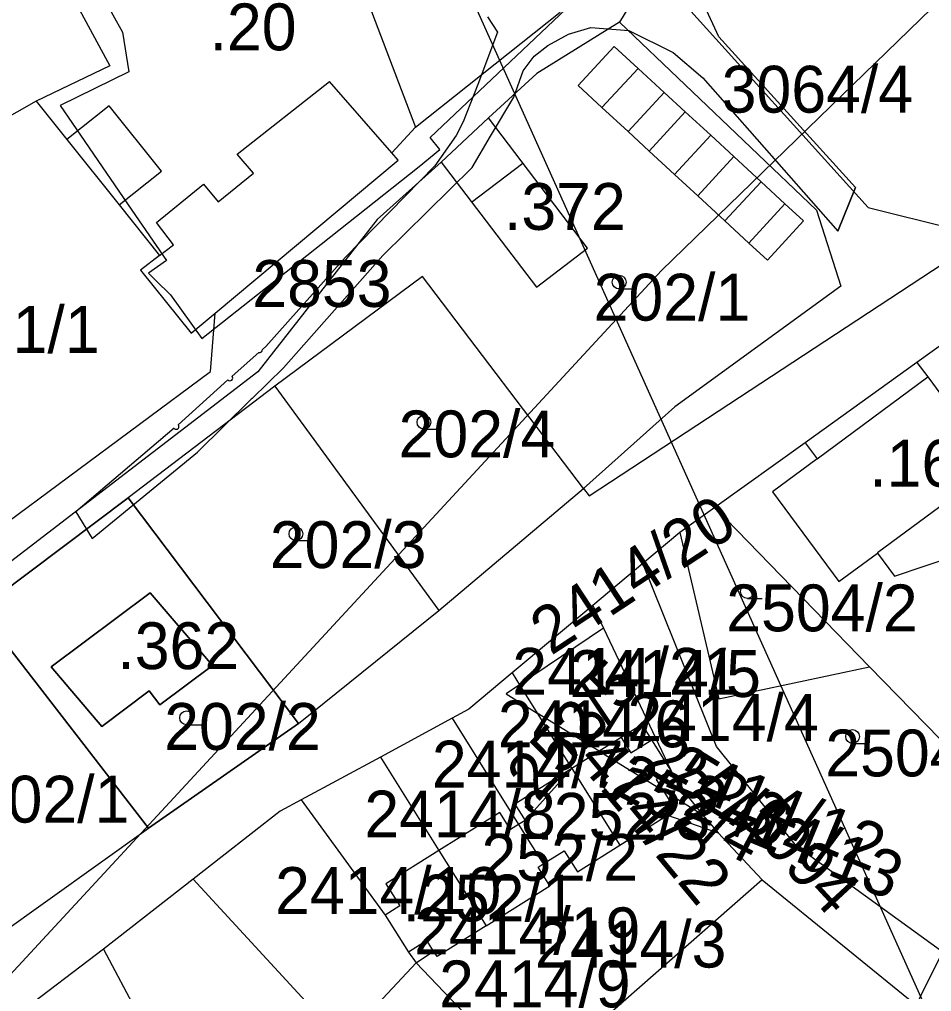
# Model space of a CAD drawing. Extents: x -564810 to -550519, y -1045831 to -1034011.
# Drawn here: x -552716.3 to -552616.9, y -1036509.9 to -1036404 of the extents above; entities that cross this region are included whole.
import ezdxf

# ---------------------------------------------------------------- set-up
doc = ezdxf.new("R2010")
doc.units = 0
for name, color, linetype in [('KN stav', 7, 'Continuous'), ('Obvod KPU', 7, 'Continuous'), ('Parcelní čísla', 7, 'Continuous'), ('STG', 7, 'Continuous'), ('Vrstva 14', 7, 'Continuous'), ('Vrstva 22', 7, 'Continuous'), ('Vrstva 33', 7, 'Continuous'), ('Vrstva 39', 7, 'Continuous'), ('Vrstva 4', 7, 'Continuous'), ('zamokř ploch', 7, 'Continuous')]:
    doc.layers.add(name, color=color, linetype=linetype)

msp = doc.modelspace()

# ---------------------------------------------------------------- linework, layer by layer
at = {"layer": 'KN stav'}
for p, q in [((-552680.3, -1036396.89), (-552673.09, -1036415.75)), ((-552712.01, -1036398.74), (-552706.4, -1036409.09)), ((-552647.3, -1036398.44), (-552650.89, -1036404.3)), ((-552647.3, -1036398.44), (-552623.78, -1036424.51)), ((-552673.09, -1036415.75), (-552657.33, -1036403.24)), ((-552650.89, -1036404.3), (-552659.89, -1036409.91)), ((-552650.89, -1036404.3), (-552629.41, -1036424.78)), ((-552706.4, -1036409.09), (-552714.44, -1036412.91)), ((-552659.89, -1036409.91), (-552665.17, -1036414.74)), ((-552714.44, -1036412.91), (-552757.2, -1036437.07)), ((-552714.44, -1036412.91), (-552711.09, -1036417.1)), ((-552665.17, -1036414.74), (-552670.31, -1036419.55)), ((-552654.36, -1036428.93), (-552665.17, -1036414.74)), ((-552675.7, -1036418.53), (-552673.09, -1036415.75)), ((-552711.09, -1036417.1), (-552705.4, -1036424.21)), ((-552674.98, -1036419.36), (-552675.7, -1036418.53)), ((-552694.93, -1036436.02), (-552674.98, -1036419.36)), ((-552670.31, -1036419.55), (-552677.29, -1036425.82)), ((-552670.31, -1036419.55), (-552659.93, -1036433.17)), ((-552705.4, -1036424.21), (-552700.99, -1036429.72)), ((-552629.41, -1036424.78), (-552626.78, -1036433.06)), ((-552623.78, -1036424.51), (-552611.15, -1036427.67)), ((-552677.29, -1036425.82), (-552690.3, -1036442.39)), ((-552654.19, -1036455.9), (-552611.15, -1036427.67)), ((-552659.93, -1036433.17), (-552654.36, -1036428.93)), ((-552700.99, -1036429.72), (-552703.06, -1036431.32)), ((-552703.06, -1036431.32), (-552697.54, -1036438.2)), ((-552672.36, -1036432), (-552688.43, -1036443.95)), ((-552654.79, -1036455.11), (-552672.36, -1036432)), ((-552626.78, -1036433.06), (-552644.86, -1036446.22)), ((-552697.54, -1036438.2), (-552694.93, -1036436.02)), ((-552695.45, -1036442.36), (-552694.93, -1036436.02)), ((-552615.13, -1036438.98), (-552618.47, -1036441.38)), ((-552618.47, -1036441.38), (-552630.66, -1036450.13)), ((-552690.3, -1036442.39), (-552721.89, -1036466.66)), ((-552718.75, -1036459.63), (-552695.45, -1036442.36)), ((-552688.43, -1036443.95), (-552704.43, -1036456.11)), ((-552688.43, -1036443.95), (-552670.55, -1036468.38)), ((-552644.86, -1036446.22), (-552654.79, -1036455.11)), ((-552630.66, -1036450.13), (-552640.49, -1036457.19)), ((-552630.66, -1036450.13), (-552629.36, -1036451.88)), ((-552629.36, -1036451.88), (-552634.2, -1036455.46)), ((-552670.55, -1036468.38), (-552654.79, -1036455.11)), ((-552654.79, -1036455.11), (-552654.19, -1036455.9)), ((-552634.2, -1036455.46), (-552626.97, -1036465.23)), ((-552704.43, -1036456.11), (-552720.62, -1036468.3)), ((-552720.62, -1036468.3), (-552704.43, -1036456.11)), ((-552704.43, -1036456.11), (-552685.85, -1036480.69)), ((-552685.85, -1036480.69), (-552704.43, -1036456.11)), ((-552640.49, -1036457.19), (-552644.3, -1036459.89)), ((-552640.49, -1036457.19), (-552623.64, -1036474.52)), ((-552644.3, -1036459.89), (-552648.35, -1036463.28)), ((-552644.3, -1036459.89), (-552640.04, -1036478.01)), ((-552620.91, -1036464.65), (-552608.12, -1036460.32)), ((-552626.97, -1036465.23), (-552622.78, -1036462.13)), ((-552622.78, -1036462.13), (-552620.91, -1036464.65)), ((-552648.35, -1036463.28), (-552653.8, -1036467.83)), ((-552640.31, -1036483.21), (-552648.35, -1036463.28)), ((-552702.03, -1036466.48), (-552712.81, -1036474.53)), ((-552712.81, -1036474.53), (-552702.03, -1036466.48)), ((-552695.24, -1036474.4), (-552702.03, -1036466.48)), ((-552702.03, -1036466.48), (-552695.24, -1036474.4)), ((-552720.62, -1036468.3), (-552702.21, -1036492.11)), ((-552702.21, -1036492.11), (-552720.62, -1036468.3)), ((-552685.85, -1036480.69), (-552670.55, -1036468.38)), ((-552653.8, -1036467.83), (-552662.58, -1036475.19)), ((-552653.8, -1036467.83), (-552652.62, -1036470.32)), ((-552652.62, -1036470.32), (-552661.78, -1036476.47)), ((-552652.62, -1036470.32), (-552645.28, -1036485.79)), ((-552712.81, -1036474.53), (-552707.3, -1036481.02)), ((-552707.3, -1036481.02), (-552712.81, -1036474.53)), ((-552700.97, -1036478.68), (-552695.24, -1036474.4)), ((-552695.24, -1036474.4), (-552700.97, -1036478.68)), ((-552640.04, -1036478.01), (-552623.64, -1036474.52)), ((-552623.64, -1036474.52), (-552610.41, -1036488.12)), ((-552662.58, -1036475.19), (-552667.31, -1036479.15)), ((-552662.58, -1036475.19), (-552661.78, -1036476.47)), ((-552661.78, -1036476.47), (-552663.24, -1036477.47)), ((-552661.78, -1036476.47), (-552659.85, -1036479.56)), ((-552707.3, -1036481.02), (-552702.12, -1036477.14)), ((-552702.12, -1036477.14), (-552707.3, -1036481.02)), ((-552702.12, -1036477.14), (-552700.97, -1036478.68)), ((-552700.97, -1036478.68), (-552702.12, -1036477.14)), ((-552663.24, -1036477.47), (-552659.85, -1036479.56)), ((-552667.31, -1036479.15), (-552669.12, -1036480.13)), ((-552669.12, -1036480.13), (-552676.93, -1036484.35)), ((-552669.12, -1036480.13), (-552661.87, -1036491.7)), ((-552659.85, -1036479.56), (-552656.07, -1036485.59)), ((-552653.09, -1036483.72), (-552659.85, -1036479.56)), ((-552702.21, -1036492.11), (-552685.85, -1036480.69)), ((-552685.85, -1036480.69), (-552702.21, -1036492.11)), ((-552648.42, -1036480.79), (-552650.7, -1036482.22)), ((-552647.36, -1036482.48), (-552648.42, -1036480.79)), ((-552650.7, -1036482.22), (-552653.09, -1036483.72)), ((-552650.7, -1036482.22), (-552649.65, -1036483.91)), ((-552649.65, -1036483.91), (-552647.36, -1036482.48)), ((-552645.28, -1036485.79), (-552647.36, -1036482.48)), ((-552631.59, -1036494.06), (-552640.31, -1036483.21)), ((-552676.93, -1036484.35), (-552685.58, -1036489.03)), ((-552676.93, -1036484.35), (-552670.55, -1036494.54)), ((-552653.09, -1036483.72), (-552656.07, -1036485.59)), ((-552653.09, -1036483.72), (-552646.12, -1036488)), ((-552656.07, -1036485.59), (-552662.28, -1036489.48)), ((-552656.07, -1036485.59), (-552661.16, -1036491.26)), ((-552656.07, -1036485.59), (-552650.83, -1036493.95)), ((-552645.28, -1036485.79), (-552646.88, -1036486.79)), ((-552645.28, -1036485.79), (-552644.61, -1036487.21)), ((-552646.88, -1036486.79), (-552646.12, -1036488)), ((-552644.61, -1036487.21), (-552641.79, -1036490.67)), ((-552646.12, -1036488), (-552644.77, -1036490.15)), ((-552641.79, -1036490.67), (-552646.12, -1036488)), ((-552685.58, -1036489.03), (-552687.84, -1036490.25)), ((-552685.58, -1036489.03), (-552676.41, -1036501.56)), ((-552662.28, -1036489.48), (-552661.16, -1036491.26)), ((-552687.84, -1036490.25), (-552697.33, -1036497.64)), ((-552663.93, -1036490.39), (-552670.55, -1036494.54)), ((-552662.76, -1036492.26), (-552663.93, -1036490.39)), ((-552650.83, -1036493.95), (-552645.64, -1036490.7)), ((-552644.77, -1036490.15), (-552645.64, -1036490.7)), ((-552645.64, -1036490.7), (-552640.14, -1036492.6)), ((-552641.79, -1036490.67), (-552640.14, -1036492.6)), ((-552661.87, -1036491.7), (-552662.76, -1036492.26)), ((-552661.16, -1036491.26), (-552661.87, -1036491.7)), ((-552661.87, -1036491.7), (-552659.18, -1036495.98)), ((-552719.38, -1036504.36), (-552702.21, -1036492.11)), ((-552640.14, -1036492.6), (-552635.34, -1036497.73)), ((-552655.46, -1036496.85), (-552650.83, -1036493.95)), ((-552670.55, -1036494.54), (-552676.33, -1036498.16)), ((-552670.55, -1036494.54), (-552665.42, -1036502.73)), ((-552659.18, -1036495.98), (-552656.9, -1036494.55)), ((-552656.9, -1036494.55), (-552655.46, -1036496.85)), ((-552610.62, -1036509.28), (-552631.59, -1036494.06)), ((-552659.74, -1036496.33), (-552659.18, -1036495.98)), ((-552658.46, -1036498.37), (-552659.74, -1036496.33)), ((-552697.33, -1036497.64), (-552707.12, -1036505.26)), ((-552697.33, -1036497.64), (-552681.05, -1036515.32)), ((-552676.33, -1036498.16), (-552674.83, -1036500.57)), ((-552635.34, -1036497.73), (-552667.5, -1036525.91)), ((-552635.34, -1036497.73), (-552617.83, -1036511.94)), ((-552665.42, -1036502.73), (-552658.46, -1036498.37)), ((-552674.83, -1036500.57), (-552676.41, -1036501.56)), ((-552676.41, -1036501.56), (-552673.88, -1036505.59)), ((-552665.42, -1036502.73), (-552670.76, -1036506.08)), ((-552671.86, -1036504.33), (-552673.88, -1036505.59)), ((-552671.13, -1036505.49), (-552671.86, -1036504.33)), ((-552707.12, -1036505.26), (-552726.11, -1036519.72)), ((-552707.12, -1036505.26), (-552703.09, -1036512.84)), ((-552673.88, -1036505.59), (-552673.05, -1036506.75)), ((-552673.05, -1036506.75), (-552671.13, -1036505.49)), ((-552670.76, -1036506.08), (-552671.13, -1036505.49)), ((-552673.05, -1036506.75), (-552680.48, -1036514.7)), ((-552673.05, -1036506.75), (-552664.86, -1036515.28))]:
    msp.add_line(p, q, dxfattribs=at)
at = {"layer": 'Obvod KPU'}
for p, q in [((-552713.39, -1036390.54), (-552705.02, -1036405.4)), ((-552671.5, -1036416.87), (-552649.81, -1036396.32)), ((-552705.02, -1036405.4), (-552704.34, -1036409.71)), ((-552704.34, -1036409.71), (-552711.81, -1036413.38)), ((-552711.81, -1036413.38), (-552709.12, -1036417.31)), ((-552709.12, -1036417.31), (-552704.01, -1036424.78)), ((-552670.47, -1036418.18), (-552671.5, -1036416.87)), ((-552672.72, -1036420.04), (-552670.47, -1036418.18)), ((-552683.38, -1036428.48), (-552672.72, -1036420.04)), ((-552704.01, -1036424.78), (-552700.24, -1036430.29)), ((-552696.39, -1036438.78), (-552683.38, -1036428.48)), ((-552700.24, -1036430.29), (-552702.21, -1036431.64)), ((-552702.21, -1036431.64), (-552701.4, -1036432.44)), ((-552701.4, -1036432.44), (-552699.81, -1036434.01)), ((-552699.81, -1036434.01), (-552696.39, -1036438.78))]:
    msp.add_line(p, q, dxfattribs=at)
at = {"layer": 'STG'}
msp.add_lwpolyline([(-553913.89, -1037214.19), (-553796.31, -1037140.69), (-553706.3, -1037067.18), (-553629.14, -1036991.84), (-553566.68, -1036914.66), (-553476.66, -1036833.81), (-553318.67, -1036752.96), (-553234.16, -1036692.32), (-553142.31, -1036650.05), (-553048.61, -1036626.16), (-552953.09, -1036624.32), (-552903.48, -1036624.32), (-552861.23, -1036602.27), (-552798.77, -1036576.55), (-552738.15, -1036530.61), (-552646.29, -1036431.38), (-552581.99, -1036368.9), (-552545.25, -1036306.42), (-552506.67, -1036223.73), (-552482.79, -1036161.25), (-552440.54, -1036117.15)], dxfattribs=at)
at = {"layer": 'Vrstva 14'}
msp.add_lwpolyline([(-551754.89, -1038428.38), (-553519.59, -1034507.17), (-553502.09, -1034572.44)], dxfattribs=at)
at = {"layer": 'Vrstva 33'}
msp.add_lwpolyline([(-552896.64, -1036832.02), (-552870.12, -1036811.16), (-552837.42, -1036779.18), (-552809.09, -1036744.29), (-552783.66, -1036724.66), (-552767.68, -1036700.67), (-552758.23, -1036681.34), (-552737.16, -1036648.63), (-552719, -1036601.38), (-552705.2, -1036538.15), (-552687.76, -1036536.69), (-552655.06, -1036539.6), (-552633.27, -1036541.05), (-552585.32, -1036444.38), (-552563.52, -1036392.48), (-552511.94, -1036348.14), (-552488.69, -1036314.71), (-552549.72, -1036441.91)], dxfattribs=at)
at = {"layer": 'Vrstva 39'}
for p, q in [((-552640.06, -1036405.91), (-552641.61, -1036402.53)), ((-552665.25, -1036403.74), (-552664.18, -1036405.41)), ((-552656.45, -1036405.61), (-552654.02, -1036404.89)), ((-552654.02, -1036404.89), (-552649.86, -1036405.24)), ((-552664.18, -1036405.41), (-552666.33, -1036411.1)), ((-552658.68, -1036406.85), (-552656.45, -1036405.61)), ((-552649.86, -1036405.24), (-552645.04, -1036407.61)), ((-552625.15, -1036422.33), (-552640.06, -1036405.91)), ((-552660.19, -1036408.03), (-552658.68, -1036406.85)), ((-552661.38, -1036409.63), (-552660.19, -1036408.03)), ((-552645.04, -1036407.61), (-552641.79, -1036410.38)), ((-552662.39, -1036412.49), (-552661.38, -1036409.63)), ((-552641.79, -1036410.38), (-552627.1, -1036427.08)), ((-552666.33, -1036411.1), (-552667.9, -1036415.16)), ((-552664.93, -1036416.74), (-552662.39, -1036412.49)), ((-552667.9, -1036415.16), (-552668.67, -1036416.66)), ((-552668.67, -1036416.66), (-552671.01, -1036419.96)), ((-552666.92, -1036420.14), (-552664.93, -1036416.74)), ((-552671.01, -1036419.96), (-552680.75, -1036429.9)), ((-552676.68, -1036429.72), (-552666.92, -1036420.14)), ((-552625.15, -1036422.33), (-552627.1, -1036427.08)), ((-552627.1, -1036427.08), (-552625.15, -1036422.33)), ((-552680.75, -1036429.9), (-552689.4, -1036439.63)), ((-552687.49, -1036441.95), (-552676.68, -1036429.72)), ((-552689.4, -1036439.63), (-552689.79, -1036439.97)), ((-552690.16, -1036440.3), (-552693.09, -1036442.87)), ((-552690.9, -1036445.3), (-552687.49, -1036441.95)), ((-552693.54, -1036443.27), (-552698.96, -1036448.16)), ((-552696.85, -1036451.13), (-552691.07, -1036445.46)), ((-552699.41, -1036448.55), (-552710.13, -1036457.66)), ((-552708.35, -1036460.55), (-552696.85, -1036451.13)), ((-552710.13, -1036457.66), (-552708.35, -1036460.55)), ((-552710.13, -1036457.66), (-552708.35, -1036460.55))]:
    msp.add_line(p, q, dxfattribs=at)
for centre, radius, start, end in [((-552690.09, -1036440.01), 0.3, 255.6707, 6.8665), ((-552693.32, -1036443.07), 0.3, 222.0735, 41.2686), ((-552690.47, -1036445.91), 0.75, 125.3502, 143.5373), ((-552699.18, -1036448.36), 0.3, 220.3417, 42.0735)]:
    msp.add_arc(centre, radius, start, end, dxfattribs=at)
at = {"layer": 'Vrstva 4'}
for p, q in [((-552655.4, -1036411.22), (-552651.46, -1036406.95)), ((-552648.85, -1036409.35), (-552651.46, -1036406.95)), ((-552652.79, -1036413.62), (-552648.85, -1036409.35)), ((-552646.02, -1036411.96), (-552648.85, -1036409.35)), ((-552692.53, -1036418.69), (-552682.47, -1036410.77)), ((-552675.7, -1036418.53), (-552682.47, -1036410.77)), ((-552655.4, -1036411.22), (-552652.79, -1036413.62)), ((-552649.95, -1036416.23), (-552646.02, -1036411.96)), ((-552643.71, -1036414.09), (-552646.02, -1036411.96)), ((-552706.49, -1036413.42), (-552711.09, -1036417.1)), ((-552700.8, -1036420.53), (-552706.49, -1036413.42)), ((-552652.79, -1036413.62), (-552649.95, -1036416.23)), ((-552647.65, -1036418.36), (-552643.71, -1036414.09)), ((-552640.94, -1036416.64), (-552643.71, -1036414.09)), ((-552649.95, -1036416.23), (-552647.65, -1036418.36)), ((-552644.88, -1036420.92), (-552640.94, -1036416.64)), ((-552638.42, -1036418.96), (-552640.94, -1036416.64)), ((-552690.77, -1036420.78), (-552692.53, -1036418.69)), ((-552647.65, -1036418.36), (-552644.88, -1036420.92)), ((-552666.99, -1036423.91), (-552661.42, -1036419.67)), ((-552642.36, -1036423.23), (-552638.42, -1036418.96)), ((-552635.46, -1036421.69), (-552638.42, -1036418.96)), ((-552705.4, -1036424.21), (-552700.8, -1036420.53)), ((-552694.62, -1036423.87), (-552690.77, -1036420.78)), ((-552644.88, -1036420.92), (-552642.36, -1036423.23)), ((-552701.31, -1036426.13), (-552696.21, -1036421.95)), ((-552696.21, -1036421.95), (-552694.62, -1036423.87)), ((-552639.4, -1036425.96), (-552635.46, -1036421.69)), ((-552632.85, -1036424.1), (-552635.46, -1036421.69)), ((-552642.36, -1036423.23), (-552639.4, -1036425.96)), ((-552636.79, -1036428.37), (-552632.85, -1036424.1)), ((-552630.82, -1036425.97), (-552632.85, -1036424.1)), ((-552699.47, -1036428.56), (-552701.31, -1036426.13)), ((-552639.4, -1036425.96), (-552636.79, -1036428.37)), ((-552630.82, -1036425.97), (-552634.76, -1036430.24)), ((-552636.79, -1036428.37), (-552634.76, -1036430.24)), ((-552700.99, -1036429.72), (-552699.47, -1036428.56)), ((-552618.47, -1036441.37), (-552617.3, -1036442.96)), ((-552629.36, -1036451.88), (-552617.3, -1036442.96)), ((-552617.3, -1036442.96), (-552610.07, -1036452.73)), ((-552610.07, -1036452.73), (-552622.78, -1036462.12))]:
    msp.add_line(p, q, dxfattribs=at)
at = {"layer": 'zamokř ploch'}
for p, q in [((-552650.92, -1036433.37), (-552649.32, -1036433.37)), ((-552672.19, -1036448.64), (-552670.59, -1036448.64)), ((-552686.13, -1036460.78), (-552684.53, -1036460.78)), ((-552636.95, -1036467.07), (-552635.35, -1036467.07)), ((-552698.05, -1036480.83), (-552696.45, -1036480.83)), ((-552625.48, -1036482.88), (-552623.89, -1036482.88))]:
    msp.add_line(p, q, dxfattribs=at)
for centre in [(-552650.92, -1036432.62), (-552672.19, -1036447.89), (-552686.13, -1036460.03), (-552636.95, -1036466.32), (-552698.05, -1036480.08), (-552625.48, -1036482.12)]:
    msp.add_circle(centre, 0.75, dxfattribs=at)

# ---------------------------------------------------------------- texts
at = {"layer": 'Parcelní čísla'}
for s, p in [('3064/4', (-552639.75, -1036414.17)), ('2853', (-552690.89, -1036435.33)), ('202/1', (-552653.7, -1036436.82)), ('201/1', (-552724.59, -1036440.33)), ('202/4', (-552674.95, -1036451.71)), ('202/3', (-552688.98, -1036463.77)), ('2504/2', (-552639.25, -1036470.66)), ('2414/21', (-552662.56, -1036477.57)), ('2414/5', (-552656.33, -1036477.81)), ('2414/6', (-552664.13, -1036483.29)), ('2414/4', (-552650.03, -1036482.6)), ('202/2', (-552700.49, -1036483.57)), ('2504/1', (-552628.46, -1036486.46)), ('2414/7', (-552671.32, -1036487.67)), ('202/1', (-552721.35, -1036491.49)), ('2414/8', (-552678.68, -1036493.11)), ('2414/10', (-552688.41, -1036501.44)), ('2414/19', (-552673.26, -1036505.83)), ('2414/3', (-552660.09, -1036507.28)), ('2414/9', (-552670.53, -1036511.61))]:
    msp.add_text(s, height=5.1, dxfattribs=at).set_placement(p)
for s, rotation, p in [('2414/20', 33.3281, (-552658.35, -1036473.36)), ('2414/22', 309.6681, (-552658.02, -1036481.84)), ('2414/12', 337.4728, (-552646.13, -1036487.44)), ('2414/13', 337.4728, (-552644.19, -1036490.53)), ('3094', 312.7473, (-552638.28, -1036490.8))]:
    msp.add_text(s, height=5.1, rotation=rotation, dxfattribs=at).set_placement(p)
at = {"layer": 'Vrstva 22'}
for s, p in [('.20', (-552695.55, -1036407.38)), ('.372', (-552663.47, -1036426.94)), ('.16/2', (-552623.66, -1036454.9)), ('.362', (-552705.59, -1036474.78)), ('.252/3', (-552659.94, -1036493.36)), ('.252/2', (-552667.82, -1036497.82)), ('.252/1', (-552674.51, -1036502.26))]:
    msp.add_text(s, height=5.1, dxfattribs=at).set_placement(p)
for s, rotation, p in [('.252/5', 47.9378, (-552661.07, -1036490.78)), ('.252/6', 328.3824, (-552650.21, -1036484.58)), ('.252/4', 331.8819, (-552653.63, -1036487.21))]:
    msp.add_text(s, height=5.1, rotation=rotation, dxfattribs=at).set_placement(p)

doc.saveas('drawing.dxf')
